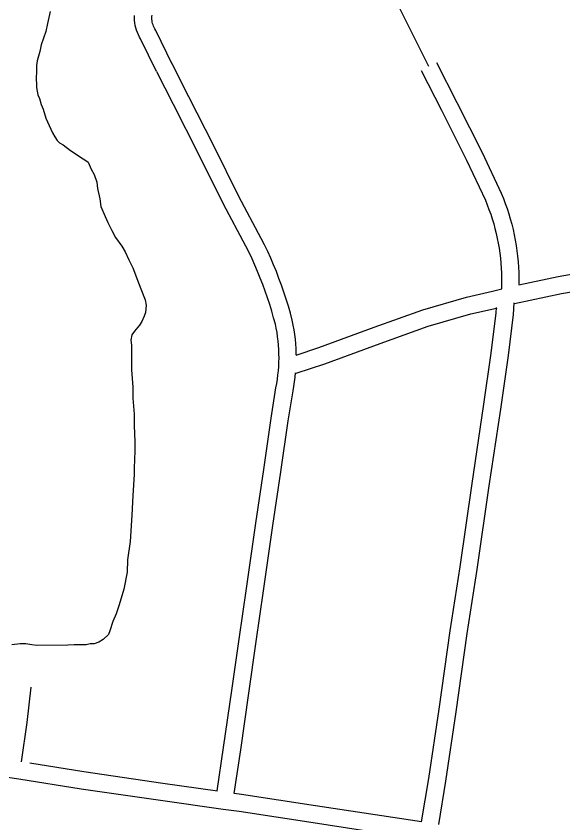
# Model space of a CAD drawing. Extents: x 3297735 to 3335592, y 670436 to 695807.
# Drawn here: x 3320668 to 3321615, y 682940 to 684337 of the extents above; entities that cross this region are included whole.
import ezdxf

# ---------------------------------------------------------------- set-up
doc = ezdxf.new("R2010")
doc.units = 0
doc.layers.add('V-ROAD-CNTR', color=7, linetype='Continuous')
doc.layers.add('V-SITE-VEGE', color=7, linetype='Continuous')

msp = doc.modelspace()

# ---------------------------------------------------------------- linework, layer by layer
at = {"layer": 'V-ROAD-CNTR'}
for points in [[(3321382.9, 684249.4), (3321347, 684321.3), (3321308.4, 684398.9), (3321274.6, 684465.3), (3321270.2, 684474), (3321265.7, 684482.6), (3321260.9, 684491.1), (3321256, 684499.5), (3321250.9, 684507.8), (3321245.7, 684515.9), (3321240.2, 684524), (3321234.6, 684531.9), (3321228.8, 684539.7), (3321222.9, 684547.4), (3321216.8, 684555), (3321210.5, 684562.5), (3321177.1, 684596.9), (3321167.8, 684606.5)], [(3320911.5, 684240.7), (3320883.7, 684297.7), (3320882, 684300.5), (3320880, 684304.4), (3320878.3, 684308.3), (3320876.8, 684312.4), (3320875.6, 684316.6), (3320874.6, 684320.8), (3320873.9, 684325.1), (3320873.5, 684329.4), (3320873.4, 684333.7), (3320873.5, 684338)], [(3320938.5, 684253.9), (3320910.1, 684312), (3320908.3, 684315), (3320907.2, 684317.2), (3320906.2, 684319.5), (3320905.3, 684321.8), (3320904.6, 684324.1), (3320904.1, 684326.5), (3320903.7, 684328.9), (3320903.5, 684331.4), (3320903.4, 684333.8), (3320903.4, 684336.3), (3320903.7, 684338.7)], [(3321153.4, 683750.2), (3321153.4, 683753), (3321153.1, 683761.2), (3321152.6, 683769.4), (3321151.8, 683777.5), (3321150.9, 683785.7), (3321149.7, 683793.8), (3321148.2, 683801.9), (3321146.5, 683810.2), (3321143.1, 683822.7), (3321139.6, 683834.8), (3321135.9, 683846.9), (3321132, 683858.9), (3321127.8, 683870.8), (3321123.4, 683882.6), (3321118.9, 683894.4), (3321114.1, 683906.1), (3321109.1, 683917.7), (3321103.9, 683929.2), (3321098.5, 683940.6), (3321092.8, 683952), (3321054.1, 684024.8), (3321010.9, 684112.1), (3320967.5, 684197.3), (3320938.4, 684254.2)], [(3321396.2, 684256.3), (3321431.3, 684187.5), (3321475.2, 684100.8), (3321508.3, 684030.1), (3321511.9, 684021.2), (3321515.2, 684012.5), (3321518.3, 684003.6), (3321521.2, 683994.6), (3321523.9, 683985.6), (3321526.4, 683976.6), (3321528.6, 683967.4), (3321530.6, 683958.2), (3321532.4, 683949), (3321534, 683939.7), (3321535.4, 683930.4), (3321536.5, 683921.1), (3321537.4, 683911.7), (3321538.1, 683902.4), (3321538.5, 683893), (3321538.7, 683883.6), (3321538.7, 683871.9)], [(3321016.1, 682995.4), (3321027.5, 683070.7), (3321041.6, 683169), (3321054.3, 683258.2), (3321067, 683346.1), (3321083.3, 683459), (3321096.9, 683551.9), (3321109.7, 683640.8), (3321118.1, 683693.2), (3321119.5, 683700.9), (3321120.7, 683708.2), (3321121.7, 683715.5), (3321122.4, 683722.8), (3321123, 683730.2), (3321123.3, 683737.5), (3321123.5, 683744.9), (3321123.4, 683752.3), (3321123.1, 683759.7), (3321122.7, 683767), (3321122, 683774.4), (3321121.1, 683781.7), (3321120, 683789), (3321118.8, 683796.3), (3321117.3, 683803.3), (3321114.2, 683814.6), (3321110.9, 683826.2), (3321107.3, 683837.8), (3321103.5, 683849.3), (3321099.6, 683860.7), (3321095.4, 683872), (3321091, 683883.3), (3321086.4, 683894.5), (3321081.6, 683905.6), (3321076.7, 683916.6), (3321071.5, 683927.5), (3321066.2, 683938.3), (3321027.4, 684011.1), (3320984.1, 684098.6), (3320940.8, 684183.6), (3320911.7, 684240.5)], [(3321369.5, 684242.6), (3321404.6, 684173.9), (3321448.2, 684087.7), (3321480.8, 684018.1), (3321484, 684010.3), (3321487, 684002.2), (3321489.9, 683994), (3321492.6, 683985.7), (3321495.1, 683977.4), (3321497.3, 683969), (3321499.4, 683960.6), (3321501.3, 683952.1), (3321502.9, 683943.6), (3321504.4, 683935.1), (3321505.6, 683926.5), (3321506.7, 683917.9), (3321507.5, 683909.2), (3321508.1, 683900.6), (3321508.5, 683891.9), (3321508.7, 683883.2), (3321508.7, 683864.7)], [(3321538.7, 683871.5), (3321606.7, 683886.3), (3321649.5, 683893.3), (3321749.9, 683902.9), (3321832.7, 683908), (3321874.9, 683910)], [(3321531.1, 683839.1), (3321612.3, 683856.8), (3321653.4, 683863.5), (3321752.3, 683873), (3321834.3, 683878.1), (3321870.2, 683879.7)], [(3321153, 683750), (3321192.6, 683763), (3321288.1, 683798.5), (3321372.3, 683828.3), (3321448.3, 683850.5), (3321493.2, 683860.6), (3321509.3, 683864.6)], [(3321152.9, 683718.4), (3321202.5, 683734.7), (3321298.3, 683770.3), (3321381.5, 683799.8), (3321455.8, 683821.4), (3321500.1, 683831.4), (3321501.1, 683831.6)], [(3321370.4, 682941.9), (3321382.9, 683017.2), (3321400.5, 683136.7), (3321419.6, 683272.5), (3321436.9, 683383.1), (3321457.7, 683527.9), (3321477.7, 683660.8), (3321490.8, 683753.5), (3321499.4, 683823.1), (3321500.1, 683832.6)], [(3321400, 682937), (3321412.5, 683012.5), (3321430.2, 683132.4), (3321449.3, 683268.1), (3321466.5, 683378.7), (3321487.4, 683523.5), (3321507.4, 683656.5), (3321520.6, 683749.5), (3321529.2, 683820.1), (3321530.8, 683840.3)], [(3321045.8, 682990.9), (3321057.2, 683066.3), (3321071.3, 683164.7), (3321084, 683253.9), (3321096.7, 683341.8), (3321113, 683454.7), (3321126.6, 683547.6), (3321139.3, 683636.3), (3321147.7, 683688.1), (3321149.1, 683695.7), (3321150.4, 683703.8), (3321151.5, 683712), (3321152.2, 683719.4)], [(3320677.6, 683045.5), (3320687.3, 683114), (3320694.1, 683175)], [(3321016.7, 682995.2), (3320922.2, 683008.4), (3320785.7, 683028.3), (3320692.3, 683043.2)], [(3320673.3, 683015.8), (3320585.9, 683028.5)], [(3322108.9, 682802.6), (3321984.6, 682821.7), (3321856.8, 682840.2), (3321749.8, 682855.7), (3321737.6, 682857.4), (3321620.5, 682874.3), (3321468.3, 682896.5), (3321380.4, 682909.8), (3321327.6, 682917.9), (3321182.3, 682940.1), (3321054.5, 682959.6), (3321026.7, 682963.5), (3320918, 682978.7), (3320781.2, 682998.6), (3320673.1, 683015.8)], [(3321370.3, 682941.7), (3321332.1, 682947.5), (3321186.9, 682969.8), (3321058.8, 682989.3), (3321045.7, 682991.1)]]:
    msp.add_lwpolyline(points, dxfattribs=at)
at = {"layer": 'V-SITE-VEGE'}
for points in [[(3320727.4, 684344.7), (3320722.7, 684324.2), (3320719.5, 684310), (3320711.7, 684287.1), (3320709.3, 684275.3), (3320704.6, 684259.5), (3320703.8, 684251.6), (3320703.8, 684243), (3320703, 684227.2), (3320703.8, 684219.3), (3320703.8, 684213), (3320706.2, 684200.4), (3320708.6, 684194.1), (3320711.7, 684183.9), (3320714.9, 684176), (3320719.6, 684160.2), (3320731.4, 684135), (3320735.4, 684127.9), (3320739.3, 684121.6), (3320743.3, 684117.7), (3320749.6, 684113.7), (3320762.2, 684104.3), (3320775.6, 684095.6), (3320779.5, 684092.5), (3320789, 684086.9), (3320792.9, 684083.8), (3320798.5, 684072), (3320803.2, 684062.5), (3320807.9, 684049.1), (3320809.5, 684038.1), (3320813.5, 684020.7), (3320815.1, 684007.3), (3320822.2, 683990), (3320826.9, 683979.8), (3320834, 683965.6), (3320840.3, 683953.8), (3320851.3, 683938.8), (3320856.9, 683928.5), (3320863.2, 683915.1), (3320870.3, 683901), (3320878.2, 683879.7), (3320884.5, 683864.7), (3320891.6, 683845.8), (3320893.2, 683836.3), (3320892.4, 683823.7), (3320890, 683817.4), (3320886.1, 683808), (3320882.1, 683801.6), (3320873.5, 683791.4), (3320868.8, 683785.1), (3320867.2, 683775.6), (3320868, 683767), (3320868, 683724.4)], [(3320868, 683724.4), (3320870.4, 683694.4), (3320870.4, 683675.5), (3320872.8, 683647.9), (3320872.8, 683627.4), (3320873.6, 683600.6), (3320873.6, 683584.1), (3320872.8, 683554.1), (3320872.8, 683543.1), (3320870.5, 683506.8), (3320868.9, 683472.9), (3320865.8, 683427.2), (3320861.1, 683395.7), (3320860.3, 683374.4), (3320854.8, 683344.5), (3320846.9, 683317.7), (3320841.4, 683301.9), (3320835.9, 683288.5), (3320830.4, 683272.7), (3320828, 683266.4), (3320819.3, 683257.7), (3320811.5, 683253), (3320803.6, 683249.8), (3320796.5, 683249.8), (3320789.4, 683248.3), (3320768.9, 683248.3), (3320757.9, 683247.5), (3320704.3, 683247.4), (3320695.6, 683248.2), (3320685.4, 683249.8), (3320675.1, 683249.8), (3320660.9, 683248.2)]]:
    msp.add_lwpolyline(points, dxfattribs=at)

doc.saveas('drawing.dxf')
